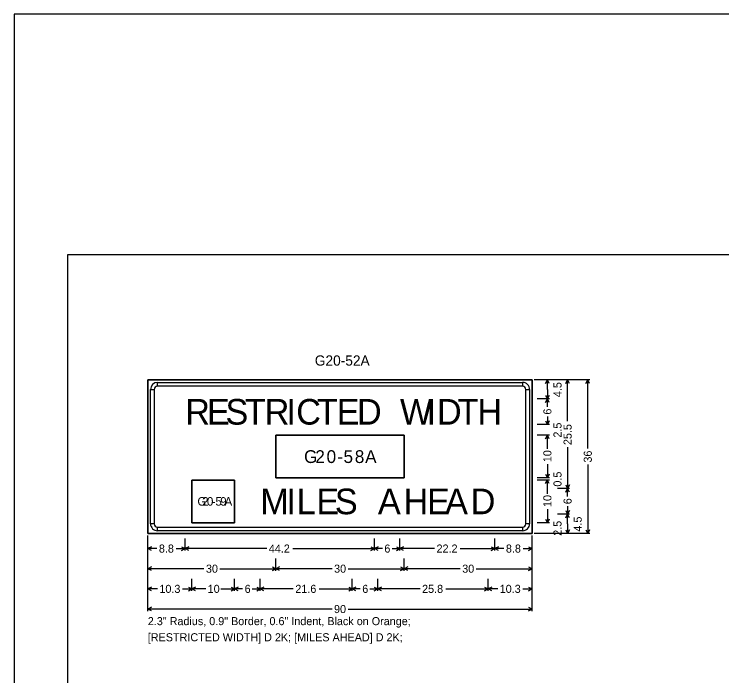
# Model space of a CAD drawing. Extents: x -1403959 to 81668, y -1400582 to 11018.
# Drawn here: x -1400359 to -1398978, y -1399290 to -1397998 of the extents above; entities that cross this region are included whole.
import ezdxf

# ---------------------------------------------------------------- set-up
doc = ezdxf.new("R2010")
doc.units = 0
for name, color, linetype in [('tdCiInt', 7, 'Continuous'), ('tdCiIntRampCL', 7, 'Continuous'), ('tdCiPriRamp', 7, 'Continuous'), ('tdRailNorfolk_South', 7, 'Continuous'), ('trf_Sign_Details_Border', 7, 'Continuous'), ('trf_Sign_Details_Dimensions', 7, 'Continuous')]:
    doc.layers.add(name, color=color, linetype=linetype)

msp = doc.modelspace()

# ---------------------------------------------------------------- linework, layer by layer
at = {"layer": 'tdCiInt'}
for p, q in [((-1400079, -1398724.2), (-1400079, -1398716.9)), ((-1399366.5, -1398716.9), (-1399366.5, -1398724.2)), ((-1400092.6, -1398730.4), (-1400085.3, -1398730.4)), ((-1399360.3, -1398730.4), (-1399353, -1398730.4)), ((-1399597.8, -1398820), (-1399847.8, -1398820)), ((-1399847.8, -1398820), (-1399847.8, -1398903.3)), ((-1399597.8, -1398903.3), (-1399597.8, -1398820)), ((-1399847.8, -1398903.3), (-1399597.8, -1398903.3)), ((-1399928.4, -1398907.5), (-1400011.7, -1398907.5)), ((-1400011.7, -1398907.5), (-1400011.7, -1398990.8)), ((-1399928.4, -1398990.8), (-1399928.4, -1398907.5)), ((-1400085.3, -1398992.9), (-1400092.6, -1398992.9)), ((-1400079, -1399006.5), (-1400079, -1398999.2)), ((-1400011.7, -1398990.8), (-1399928.4, -1398990.8)), ((-1399366.5, -1398999.2), (-1399366.5, -1399006.5)), ((-1399353, -1398992.9), (-1399360.3, -1398992.9))]:
    msp.add_line(p, q, dxfattribs=at)
for points in [[(-1400097.8, -1399011.7), (-1399347.8, -1399011.7), (-1399347.8, -1398711.7), (-1400097.8, -1398711.7), (-1400097.8, -1399011.7)], [(-1399366.5, -1398724.2), (-1400079, -1398724.2), (-1400079, -1398716.9), (-1399366.5, -1398716.9), (-1399366.5, -1398724.2)], [(-1400085.3, -1398730.4), (-1400085.3, -1398992.9), (-1400092.6, -1398992.9), (-1400092.6, -1398730.4), (-1400085.3, -1398730.4)], [(-1399360.3, -1398992.9), (-1399360.3, -1398730.4), (-1399353, -1398730.4), (-1399353, -1398992.9), (-1399360.3, -1398992.9)], [(-1400079, -1398999.2), (-1399366.5, -1398999.2), (-1399366.5, -1399006.5), (-1400079, -1399006.5), (-1400079, -1398999.2)]]:
    msp.add_lwpolyline(points, close=True, dxfattribs=at)
for centre, radius, start, end in [((-1400079, -1398730.4), 13.5, 90.0002, 179.9998), ((-1399366.5, -1398730.4), 13.5, 0, 90.0002), ((-1400079, -1398730.4), 6.25, 90.0002, 179.9998), ((-1399366.5, -1398730.4), 6.25, 0, 90.0002), ((-1400079, -1398992.9), 13.5, 179.9998, 270.0001), ((-1400079, -1398992.9), 6.25, 179.9998, 270.0001), ((-1399366.5, -1398992.9), 13.5, 270.0001, 0.0003), ((-1399366.5, -1398992.9), 6.25, 270.0001, 0.0003)]:
    msp.add_arc(centre, radius, start, end, dxfattribs=at)
at = {"layer": 'tdCiIntRampCL'}
msp.add_lwpolyline([(-1400358.5, -1400581.8), (-1397014.5, -1400581.8), (-1397014.5, -1397997.8), (-1400358.5, -1397997.8)], close=True, dxfattribs=at)
at = {"layer": 'tdCiPriRamp'}
msp.add_lwpolyline([(-1400254, -1398467.3), (-1397119, -1398467.3), (-1397119, -1400477.3), (-1400254, -1400477.3)], close=True, dxfattribs=at)
at = {"layer": 'trf_Sign_Details_Border'}
for points in [[(-1400097.8, -1398711.7), (-1399347.8, -1398711.7), (-1399347.8, -1399011.7), (-1400097.8, -1399011.7)], [(-1399847.8, -1398820), (-1399597.8, -1398820), (-1399597.8, -1398903.3), (-1399847.8, -1398903.3)], [(-1400011.7, -1398907.5), (-1399928.4, -1398907.5), (-1399928.4, -1398990.8), (-1400011.7, -1398990.8)]]:
    msp.add_lwpolyline(points, close=True, dxfattribs=at)
at = {"layer": 'trf_Sign_Details_Dimensions'}
for p, q in [((-1399235.6, -1398711.7), (-1399343.9, -1398711.7)), ((-1399314.3, -1398711.7), (-1399337.9, -1398711.7)), ((-1399321.8, -1398718.7), (-1399318.3, -1398711.7)), ((-1399318.3, -1398730.4), (-1399318.3, -1398711.7)), ((-1399314.7, -1398718.7), (-1399318.3, -1398711.7)), ((-1399275, -1398711.7), (-1399298.6, -1398711.7)), ((-1399282.4, -1398718.7), (-1399278.9, -1398711.7)), ((-1399278.9, -1398792.7), (-1399278.9, -1398711.7)), ((-1399275.4, -1398718.7), (-1399278.9, -1398711.7)), ((-1399243, -1398718.7), (-1399239.5, -1398711.7)), ((-1399239.5, -1398846), (-1399239.5, -1398711.7)), ((-1399236, -1398718.7), (-1399239.5, -1398711.7)), ((-1399318.3, -1398730.4), (-1399318.3, -1398749.2)), ((-1399314.3, -1398749.2), (-1399337.9, -1398749.2)), ((-1399321.8, -1398742.1), (-1399318.3, -1398749.2)), ((-1399321.8, -1398756.2), (-1399318.3, -1398749.2)), ((-1399314.7, -1398742.1), (-1399318.3, -1398749.2)), ((-1399318.3, -1398764.7), (-1399318.3, -1398749.2)), ((-1399314.7, -1398756.2), (-1399318.3, -1398749.2)), ((-1399321.8, -1398792.1), (-1399318.3, -1398799.2)), ((-1399318.3, -1398783.6), (-1399318.3, -1398799.2)), ((-1399314.7, -1398792.1), (-1399318.3, -1398799.2)), ((-1399314.3, -1398799.2), (-1399337.9, -1398799.2)), ((-1399314.3, -1398820), (-1399337.9, -1398820)), ((-1399321.8, -1398827), (-1399318.3, -1398820)), ((-1399318.3, -1398846.8), (-1399318.3, -1398820)), ((-1399314.7, -1398827), (-1399318.3, -1398820)), ((-1399278.9, -1398843.2), (-1399278.9, -1398924.2)), ((-1399318.3, -1398876.5), (-1399318.3, -1398903.3)), ((-1399239.5, -1398877.3), (-1399239.5, -1399011.7)), ((-1399314.3, -1398903.3), (-1399337.9, -1398903.3)), ((-1399321.8, -1398896.3), (-1399318.3, -1398903.3)), ((-1399314.7, -1398896.3), (-1399318.3, -1398903.3)), ((-1399314.3, -1398907.5), (-1399337.9, -1398907.5)), ((-1399321.8, -1398914.5), (-1399318.3, -1398907.5)), ((-1399318.3, -1398934.3), (-1399318.3, -1398907.5)), ((-1399314.7, -1398914.5), (-1399318.3, -1398907.5)), ((-1399282.4, -1398917.1), (-1399278.9, -1398924.2)), ((-1399275.4, -1398917.1), (-1399278.9, -1398924.2)), ((-1399275, -1398924.2), (-1399298.6, -1398924.2)), ((-1399282.4, -1398931.2), (-1399278.9, -1398924.2)), ((-1399278.9, -1398939.7), (-1399278.9, -1398924.2)), ((-1399275.4, -1398931.2), (-1399278.9, -1398924.2)), ((-1399278.9, -1398958.6), (-1399278.9, -1398974.2)), ((-1399318.3, -1398964), (-1399318.3, -1398990.8)), ((-1399282.4, -1398967.1), (-1399278.9, -1398974.2)), ((-1399275.4, -1398967.1), (-1399278.9, -1398974.2)), ((-1399321.8, -1398983.8), (-1399318.3, -1398990.8)), ((-1399314.7, -1398983.8), (-1399318.3, -1398990.8)), ((-1399275, -1398974.2), (-1399298.6, -1398974.2)), ((-1399275, -1398974.2), (-1399298.6, -1398974.2)), ((-1399282.4, -1398981.2), (-1399278.9, -1398974.2)), ((-1399278.9, -1398992.9), (-1399278.9, -1398974.2)), ((-1399275.4, -1398981.2), (-1399278.9, -1398974.2)), ((-1399314.3, -1398990.8), (-1399337.9, -1398990.8)), ((-1399314.3, -1398990.8), (-1399337.9, -1398990.8)), ((-1399278.9, -1398992.9), (-1399278.9, -1399011.7)), ((-1399235.6, -1399011.7), (-1399343.9, -1399011.7)), ((-1399314.3, -1399011.7), (-1399337.9, -1399011.7)), ((-1399275, -1399011.7), (-1399298.6, -1399011.7)), ((-1399282.4, -1399004.6), (-1399278.9, -1399011.7)), ((-1399275.4, -1399004.6), (-1399278.9, -1399011.7)), ((-1399243, -1399004.6), (-1399239.5, -1399011.7)), ((-1399236, -1399004.6), (-1399239.5, -1399011.7)), ((-1400097.8, -1399163.2), (-1400097.8, -1399015.6)), ((-1400097.8, -1399045.1), (-1400097.8, -1399021.5)), ((-1400024.8, -1399045.1), (-1400024.8, -1399021.5)), ((-1399655.8, -1399045.1), (-1399655.8, -1399021.5)), ((-1399605.8, -1399045.1), (-1399605.8, -1399021.5)), ((-1399420.8, -1399045.1), (-1399420.8, -1399021.5)), ((-1399420.8, -1399045.1), (-1399420.8, -1399021.5)), ((-1399347.8, -1399163.2), (-1399347.8, -1399015.6)), ((-1399347.8, -1399045.1), (-1399347.8, -1399021.5)), ((-1400090.7, -1399037.7), (-1400097.8, -1399041.2)), ((-1400080.1, -1399041.2), (-1400097.8, -1399041.2)), ((-1400090.7, -1399044.7), (-1400097.8, -1399041.2)), ((-1400042.4, -1399041.2), (-1400024.8, -1399041.2)), ((-1400031.8, -1399037.7), (-1400024.8, -1399041.2)), ((-1400031.8, -1399044.7), (-1400024.8, -1399041.2)), ((-1400017.7, -1399037.7), (-1400024.8, -1399041.2)), ((-1399865.7, -1399041.2), (-1400024.8, -1399041.2)), ((-1400017.7, -1399044.7), (-1400024.8, -1399041.2)), ((-1399814.9, -1399041.2), (-1399655.8, -1399041.2)), ((-1399662.8, -1399037.7), (-1399655.8, -1399041.2)), ((-1399662.8, -1399044.7), (-1399655.8, -1399041.2)), ((-1399648.7, -1399037.7), (-1399655.8, -1399041.2)), ((-1399640.2, -1399041.2), (-1399655.8, -1399041.2)), ((-1399648.7, -1399044.7), (-1399655.8, -1399041.2)), ((-1399621.3, -1399041.2), (-1399605.8, -1399041.2)), ((-1399612.8, -1399037.7), (-1399605.8, -1399041.2)), ((-1399612.8, -1399044.7), (-1399605.8, -1399041.2)), ((-1399598.7, -1399037.7), (-1399605.8, -1399041.2)), ((-1399538.5, -1399041.2), (-1399605.8, -1399041.2)), ((-1399598.7, -1399044.7), (-1399605.8, -1399041.2)), ((-1399488.1, -1399041.2), (-1399420.8, -1399041.2)), ((-1399427.8, -1399037.7), (-1399420.8, -1399041.2)), ((-1399427.8, -1399044.7), (-1399420.8, -1399041.2)), ((-1399413.7, -1399037.7), (-1399420.8, -1399041.2)), ((-1399403.1, -1399041.2), (-1399420.8, -1399041.2)), ((-1399413.7, -1399044.7), (-1399420.8, -1399041.2)), ((-1399365.4, -1399041.2), (-1399347.8, -1399041.2)), ((-1399354.8, -1399037.7), (-1399347.8, -1399041.2)), ((-1399354.8, -1399044.7), (-1399347.8, -1399041.2)), ((-1400097.8, -1399084.5), (-1400097.8, -1399060.9)), ((-1399847.8, -1399084.5), (-1399847.8, -1399060.9)), ((-1399597.8, -1399084.5), (-1399597.8, -1399060.9)), ((-1399597.8, -1399084.5), (-1399597.8, -1399060.9)), ((-1399347.8, -1399084.5), (-1399347.8, -1399060.9)), ((-1400090.7, -1399077), (-1400097.8, -1399080.6)), ((-1399988.3, -1399080.6), (-1400097.8, -1399080.6)), ((-1400090.7, -1399084.1), (-1400097.8, -1399080.6)), ((-1399957.2, -1399080.6), (-1399847.8, -1399080.6)), ((-1399854.8, -1399077), (-1399847.8, -1399080.6)), ((-1399854.8, -1399084.1), (-1399847.8, -1399080.6)), ((-1399840.7, -1399077), (-1399847.8, -1399080.6)), ((-1399738.3, -1399080.6), (-1399847.8, -1399080.6)), ((-1399840.7, -1399084.1), (-1399847.8, -1399080.6)), ((-1399707.2, -1399080.6), (-1399597.8, -1399080.6)), ((-1399604.8, -1399077), (-1399597.8, -1399080.6)), ((-1399604.8, -1399084.1), (-1399597.8, -1399080.6)), ((-1399590.7, -1399077), (-1399597.8, -1399080.6)), ((-1399488.3, -1399080.6), (-1399597.8, -1399080.6)), ((-1399590.7, -1399084.1), (-1399597.8, -1399080.6)), ((-1399457.2, -1399080.6), (-1399347.8, -1399080.6)), ((-1399354.8, -1399077), (-1399347.8, -1399080.6)), ((-1399354.8, -1399084.1), (-1399347.8, -1399080.6)), ((-1400097.8, -1399123.9), (-1400097.8, -1399100.2)), ((-1400011.7, -1399123.9), (-1400011.7, -1399100.2)), ((-1399928.4, -1399123.9), (-1399928.4, -1399100.2)), ((-1399878.4, -1399123.9), (-1399878.4, -1399100.2)), ((-1399698.9, -1399123.9), (-1399698.9, -1399100.2)), ((-1399648.9, -1399123.9), (-1399648.9, -1399100.2)), ((-1399433.9, -1399123.9), (-1399433.9, -1399100.2)), ((-1399433.9, -1399123.9), (-1399433.9, -1399100.2)), ((-1399347.8, -1399123.9), (-1399347.8, -1399100.2)), ((-1400090.7, -1399116.4), (-1400097.8, -1399119.9)), ((-1400079.1, -1399119.9), (-1400097.8, -1399119.9)), ((-1400090.7, -1399123.5), (-1400097.8, -1399119.9)), ((-1400030.4, -1399119.9), (-1400011.7, -1399119.9)), ((-1400018.7, -1399116.4), (-1400011.7, -1399119.9)), ((-1400018.7, -1399123.5), (-1400011.7, -1399119.9)), ((-1400004.7, -1399116.4), (-1400011.7, -1399119.9)), ((-1399984.9, -1399119.9), (-1400011.7, -1399119.9)), ((-1400004.7, -1399123.5), (-1400011.7, -1399119.9)), ((-1399955.2, -1399119.9), (-1399928.4, -1399119.9)), ((-1399935.4, -1399116.4), (-1399928.4, -1399119.9)), ((-1399935.4, -1399123.5), (-1399928.4, -1399119.9)), ((-1399921.3, -1399116.4), (-1399928.4, -1399119.9)), ((-1399912.8, -1399119.9), (-1399928.4, -1399119.9)), ((-1399921.3, -1399123.5), (-1399928.4, -1399119.9)), ((-1399893.9, -1399119.9), (-1399878.4, -1399119.9)), ((-1399885.4, -1399116.4), (-1399878.4, -1399119.9)), ((-1399885.4, -1399123.5), (-1399878.4, -1399119.9)), ((-1399871.3, -1399116.4), (-1399878.4, -1399119.9)), ((-1399814, -1399119.9), (-1399878.4, -1399119.9)), ((-1399871.3, -1399123.5), (-1399878.4, -1399119.9)), ((-1399763.3, -1399119.9), (-1399698.9, -1399119.9)), ((-1399705.9, -1399116.4), (-1399698.9, -1399119.9)), ((-1399705.9, -1399123.5), (-1399698.9, -1399119.9)), ((-1399691.8, -1399116.4), (-1399698.9, -1399119.9)), ((-1399683.3, -1399119.9), (-1399698.9, -1399119.9)), ((-1399691.8, -1399123.5), (-1399698.9, -1399119.9)), ((-1399664.4, -1399119.9), (-1399648.9, -1399119.9)), ((-1399655.9, -1399116.4), (-1399648.9, -1399119.9)), ((-1399655.9, -1399123.5), (-1399648.9, -1399119.9)), ((-1399641.8, -1399116.4), (-1399648.9, -1399119.9)), ((-1399566.6, -1399119.9), (-1399648.9, -1399119.9)), ((-1399641.8, -1399123.5), (-1399648.9, -1399119.9)), ((-1399516.1, -1399119.9), (-1399433.9, -1399119.9)), ((-1399440.9, -1399116.4), (-1399433.9, -1399119.9)), ((-1399440.9, -1399123.5), (-1399433.9, -1399119.9)), ((-1399426.8, -1399116.4), (-1399433.9, -1399119.9)), ((-1399415.2, -1399119.9), (-1399433.9, -1399119.9)), ((-1399426.8, -1399123.5), (-1399433.9, -1399119.9)), ((-1399366.4, -1399119.9), (-1399347.8, -1399119.9)), ((-1399354.8, -1399116.4), (-1399347.8, -1399119.9)), ((-1399354.8, -1399123.5), (-1399347.8, -1399119.9)), ((-1400090.7, -1399155.8), (-1400097.8, -1399159.3)), ((-1399738.4, -1399159.3), (-1400097.8, -1399159.3)), ((-1400090.7, -1399162.8), (-1400097.8, -1399159.3)), ((-1399707.2, -1399159.3), (-1399347.8, -1399159.3)), ((-1399354.8, -1399155.8), (-1399347.8, -1399159.3)), ((-1399354.8, -1399162.8), (-1399347.8, -1399159.3))]:
    msp.add_line(p, q, dxfattribs=at)

# ---------------------------------------------------------------- texts
at = {"layer": 'tdCiInt'}
for s, height, p in [('R', 50, (-1400024.8, -1398799.2)), ('E', 50, (-1399982.3, -1398799.2)), ('S', 50, (-1399946.3, -1398799.2)), ('T', 50, (-1399908.3, -1398799.2)), ('R', 50, (-1399869.8, -1398799.2)), ('I', 50, (-1399827.3, -1398799.2)), ('C', 50, (-1399808.3, -1398799.2)), ('T', 50, (-1399767.8, -1398799.2)), ('E', 50, (-1399729.3, -1398799.2)), ('D', 50, (-1399689.8, -1398799.2)), ('W', 50, (-1399605.8, -1398799.2)), ('I', 50, (-1399553.8, -1398799.2)), ('D', 50, (-1399533.8, -1398799.2)), ('T', 50, (-1399493.3, -1398799.2)), ('H', 50, (-1399454.8, -1398799.2)), ('G', 25, (-1399793, -1398874.2)), ('2', 25, (-1399771, -1398874.2)), ('0', 25, (-1399749, -1398874.2)), ('5', 25, (-1399716, -1398874.2)), ('8', 25, (-1399694, -1398874.2)), ('A', 25, (-1399673.8, -1398874.2)), ('-', 25, (-1399728, -1398874.2)), ('M', 50, (-1399878.4, -1398974.2)), ('I', 50, (-1399827.4, -1398974.2)), ('L', 50, (-1399807.4, -1398974.2)), ('E', 50, (-1399768.9, -1398974.2)), ('S', 50, (-1399732.9, -1398974.2)), ('A', 50, (-1399648.9, -1398974.2)), ('H', 50, (-1399598.9, -1398974.2)), ('E', 50, (-1399552.9, -1398974.2)), ('A', 50, (-1399517.9, -1398974.2)), ('D', 50, (-1399467.9, -1398974.2)), ('G', 16.7, (-1400001, -1398957.5)), ('2', 16.7, (-1399991.7, -1398957.5)), ('0', 16.7, (-1399982.4, -1398957.5)), ('5', 16.7, (-1399965.9, -1398957.5)), ('9', 16.7, (-1399956.5, -1398957.5)), ('A', 16.7, (-1399948, -1398957.5)), ('-', 16.7, (-1399972.9, -1398957.5))]:
    msp.add_text(s, height=height, dxfattribs=at).set_placement(p)
at = {"layer": 'tdRailNorfolk_South'}
msp.add_text('G20-52A', height=20, dxfattribs=at).set_placement((-1399772, -1398684.1))
at = {"layer": 'trf_Sign_Details_Dimensions'}
for s, height, p in [('4.5', 15.75, (-1399290.7, -1398745.6)), ('6', 15.7, (-1399310.4, -1398779.7)), ('2.5', 15.75, (-1399290.7, -1398824.6)), ('25.5', 15.75, (-1399271, -1398839.2)), ('10', 15.75, (-1399310.4, -1398872.6)), ('36', 15.75, (-1399231.6, -1398873.4)), ('0.5', 15.75, (-1399290.7, -1398920.3)), ('10', 15.75, (-1399310.4, -1398960.1)), ('6', 15.7, (-1399271, -1398954.7)), ('4.5', 15.75, (-1399251.3, -1399008.1)), ('2.5', 15.75, (-1399290.7, -1399016.3))]:
    msp.add_text(s, height=height, rotation=90.0002, dxfattribs=at).set_placement(p)
for s, height, p in [('8.8', 15.75, (-1400076.2, -1399049.1)), ('44.2', 15.75, (-1399861.7, -1399049.1)), ('6', 15.7, (-1399636.3, -1399049.1)), ('22.2', 15.75, (-1399534.5, -1399049.1)), ('8.8', 15.75, (-1399399.2, -1399049.1)), ('30', 15.75, (-1399984.4, -1399088.4)), ('30', 15.75, (-1399734.4, -1399088.4)), ('30', 15.75, (-1399484.4, -1399088.4)), ('10.3', 15.75, (-1400075.2, -1399127.8)), ('10', 15.75, (-1399981, -1399127.8)), ('6', 15.7, (-1399908.9, -1399127.8)), ('21.6', 15.75, (-1399810, -1399127.8)), ('6', 15.7, (-1399679.4, -1399127.8)), ('25.8', 15.75, (-1399562.7, -1399127.8)), ('10.3', 15.75, (-1399411.3, -1399127.8)), ('90', 15.75, (-1399734.5, -1399167.2)), ('2.3" Radius, 0.9" Border, 0.6" Indent, Black on Orange; ', 15.748, (-1400097.8, -1399190.8)), ('[RESTRICTED WIDTH] D 2K; [MILES AHEAD] D 2K; ', 15.748, (-1400097.8, -1399222.3))]:
    msp.add_text(s, height=height, dxfattribs=at).set_placement(p)

doc.saveas('drawing.dxf')
